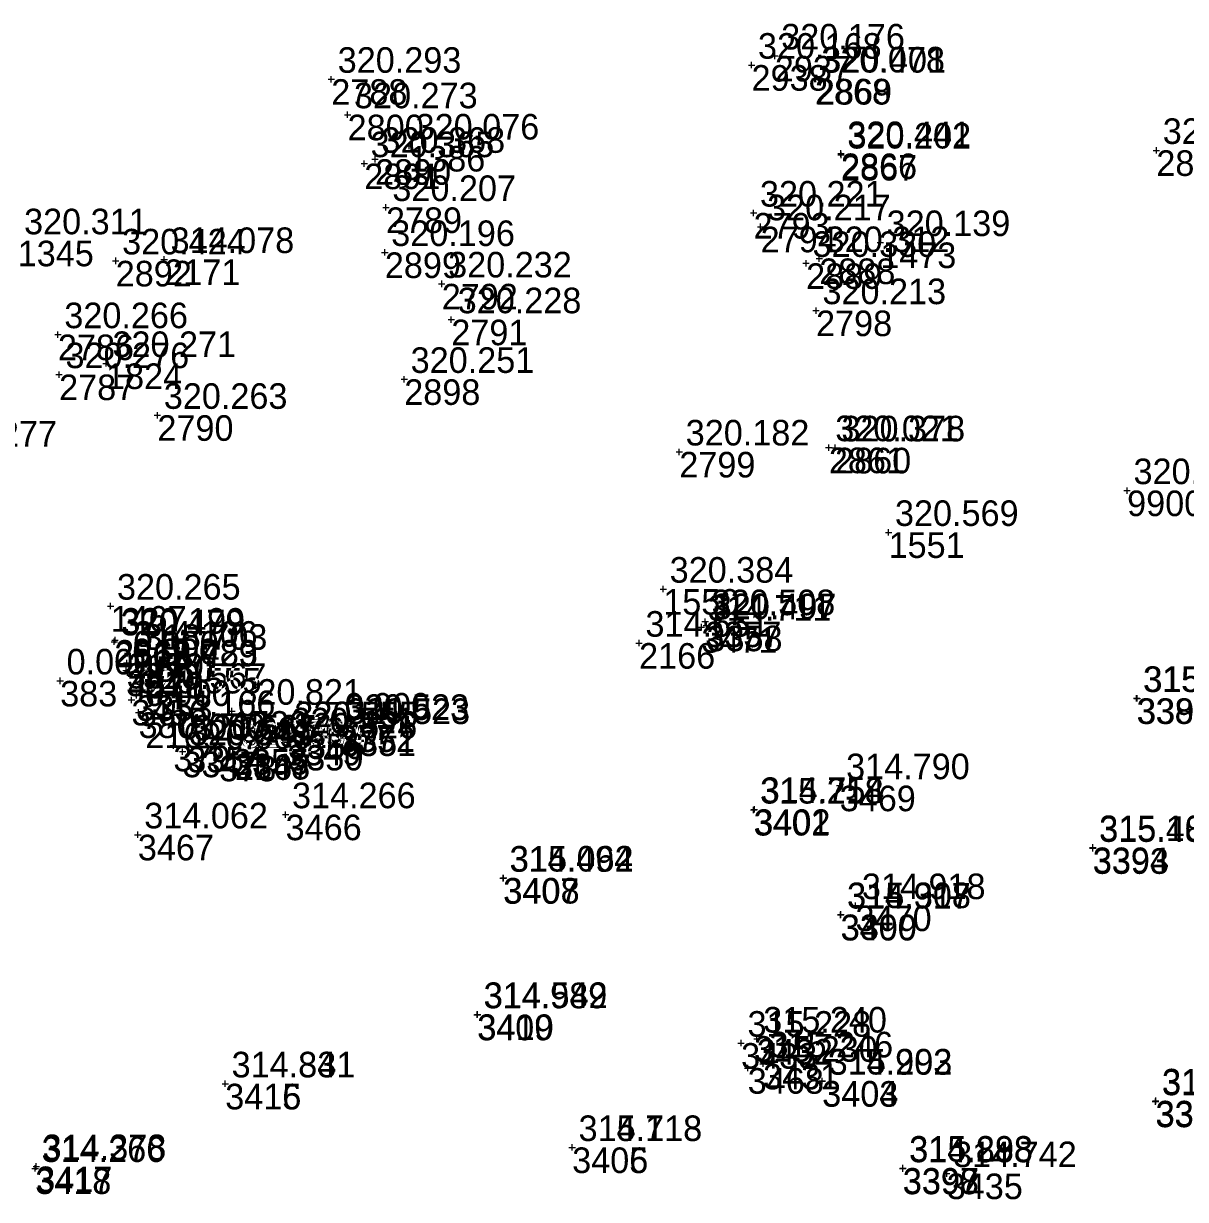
# Model space of a CAD drawing. Extents: x -829398 to -819400, y -1074439 to -1067977.
# Drawn here: x -821867.3 to -821812.8, y -1070312 to -1070256.8 of the extents above; entities that cross this region are included whole.
import ezdxf

# ---------------------------------------------------------------- set-up
doc = ezdxf.new("R2010")
doc.units = 0
for name, color, linetype in [('Vrstva 60', 7, 'Continuous'), ('Vrstva 61', 7, 'Continuous'), ('Čísla bodů_doměření_2012', 7, 'Continuous')]:
    doc.layers.add(name, color=color, linetype=linetype)

# ---------------------------------------------------------------- blocks, each defined once
blk = doc.blocks.new('BOD')
at = {"layer": 'Čísla bodů_doměření_2012'}
for p, q in [((-0.15, 0), (0.15, 0)), ((0, -0.15), (0, 0.15))]:
    blk.add_line(p, q, dxfattribs=at)

msp = doc.modelspace()

# ---------------------------------------------------------------- linework, layer by layer
at = {"layer": 'Vrstva 60'}
msp.add_line((-821863.439, -1070272.79), (-821863.439, -1070272.79), dxfattribs=at)

# ---------------------------------------------------------------- block references
for p in [(-821832.065, -1070258.363), (-821832.065, -1070258.363), (-821832.065, -1070258.363), (-821832.065, -1070258.363), (-821833.158, -1070258.796), (-821833.158, -1070258.796), (-821833.158, -1070258.796), (-821833.158, -1070258.796), (-821852.872, -1070259.457), (-821852.872, -1070259.457), (-821830.186, -1070259.44), (-821830.186, -1070259.44), (-821830.186, -1070259.44), (-821830.186, -1070259.44), (-821830.138, -1070259.448), (-821830.138, -1070259.448), (-821830.138, -1070259.448), (-821830.138, -1070259.448), (-821852.107, -1070261.121), (-821852.107, -1070261.121), (-821849.218, -1070262.587), (-821849.218, -1070262.587), (-821849.218, -1070262.587), (-821849.218, -1070262.587), (-821814.17, -1070262.794), (-821814.17, -1070262.794), (-821814.17, -1070262.794), (-821814.17, -1070262.794), (-821850.819, -1070263.211), (-821850.819, -1070263.211), (-821828.963, -1070262.943), (-821828.963, -1070262.943), (-821828.963, -1070262.943), (-821828.963, -1070262.943), (-821828.959, -1070263.009), (-821828.959, -1070263.009), (-821828.959, -1070263.009), (-821828.959, -1070263.009), (-821851.327, -1070263.415), (-821851.327, -1070263.415), (-821850.308, -1070265.471), (-821850.308, -1070265.471), (-821833.064, -1070265.733), (-821833.064, -1070265.733), (-821833.064, -1070265.733), (-821833.064, -1070265.733), (-821832.731, -1070266.376), (-821832.731, -1070266.376), (-821832.731, -1070266.376), (-821832.731, -1070266.376), (-821827.122, -1070267.117), (-821827.122, -1070267.117), (-821827.122, -1070267.117), (-821827.122, -1070267.117), (-821850.361, -1070267.583), (-821850.361, -1070267.583), (-821862.985, -1070267.977), (-821862.985, -1070267.977), (-821860.711, -1070267.912), (-821860.711, -1070267.912), (-821830.599, -1070268.094), (-821830.599, -1070268.094), (-821830.599, -1070268.094), (-821830.599, -1070268.094), (-821829.982, -1070267.867), (-821829.982, -1070267.867), (-821829.982, -1070267.867), (-821829.982, -1070267.867), (-821847.691, -1070269.057), (-821847.691, -1070269.057), (-821847.691, -1070269.057), (-821847.691, -1070269.057), (-821830.133, -1070270.31), (-821830.133, -1070270.31), (-821830.133, -1070270.31), (-821830.133, -1070270.31), (-821847.243, -1070270.736), (-821847.243, -1070270.736), (-821847.243, -1070270.736), (-821847.243, -1070270.736), (-821865.696, -1070271.437), (-821865.696, -1070271.437), (-821863.439, -1070272.79), (-821865.641, -1070273.312), (-821865.641, -1070273.312), (-821849.45, -1070273.535), (-821849.45, -1070273.535), (-821849.45, -1070273.535), (-821849.45, -1070273.535), (-821861.03, -1070275.22), (-821861.03, -1070275.22), (-821836.547, -1070276.939), (-821836.547, -1070276.939), (-821836.547, -1070276.939), (-821836.547, -1070276.939), (-821829.532, -1070276.738), (-821829.532, -1070276.738), (-821829.532, -1070276.738), (-821829.532, -1070276.738), (-821829.241, -1070276.747), (-821829.241, -1070276.747), (-821829.241, -1070276.747), (-821829.241, -1070276.747), (-821815.54, -1070278.753), (-821815.54, -1070278.753), (-821815.54, -1070278.753), (-821826.731, -1070280.714), (-821826.731, -1070280.714), (-821826.731, -1070280.714), (-821826.731, -1070280.714), (-821837.3, -1070283.374), (-821837.3, -1070283.374), (-821837.3, -1070283.374), (-821837.3, -1070283.374), (-821863.226, -1070284.17), (-821863.226, -1070284.17), (-821835.514, -1070285.159), (-821835.514, -1070285.159), (-821835.514, -1070285.159), (-821835.514, -1070285.159), (-821835.335, -1070284.9), (-821835.335, -1070284.9), (-821835.335, -1070284.9), (-821835.335, -1070284.9), (-821835.275, -1070285.09), (-821835.275, -1070285.09), (-821835.275, -1070285.09), (-821835.275, -1070285.09), (-821863.054, -1070285.848), (-821863.054, -1070285.848), (-821863.013, -1070285.767), (-821863.013, -1070285.767), (-821838.435, -1070285.909), (-821838.435, -1070285.909), (-821838.435, -1070285.909), (-821838.435, -1070285.909), (-821862.427, -1070286.38), (-821862.427, -1070286.38), (-821861.972, -1070286.523), (-821861.972, -1070286.523), (-821862.47, -1070286.84), (-821862.5, -1070287.2), (-821862.429, -1070287.302), (-821862.429, -1070287.302), (-821862.418, -1070287.263), (-821862.418, -1070287.263), (-821865.59, -1070287.68), (-821862.245, -1070288.573), (-821862.245, -1070288.573), (-821862.017, -1070288.359), (-821862.017, -1070288.359), (-821815.098, -1070288.499), (-821815.098, -1070288.499), (-821815.098, -1070288.499), (-821815.098, -1070288.499), (-821815.07, -1070288.503), (-821815.07, -1070288.503), (-821815.07, -1070288.503), (-821815.07, -1070288.503), (-821861.91, -1070289.16), (-821857.531, -1070289.1), (-821857.531, -1070289.1), (-821861.596, -1070289.635), (-821861.596, -1070289.635), (-821852.55, -1070289.75), (-821852.511, -1070289.813), (-821852.511, -1070289.813), (-821854.905, -1070290.15), (-821854.905, -1070290.15), (-821852.462, -1070290.006), (-821852.462, -1070290.006), (-821860.28, -1070290.72), (-821859.631, -1070290.779), (-821859.631, -1070290.779), (-821857.486, -1070290.88), (-821857.486, -1070290.88), (-821855.037, -1070290.445), (-821855.037, -1070290.445), (-821854.942, -1070290.683), (-821854.942, -1070290.683), (-821859.85, -1070291.001), (-821859.85, -1070291.001), (-821858.13, -1070291.19), (-821857.433, -1070291.101), (-821857.433, -1070291.101), (-821857.386, -1070291.126), (-821857.386, -1070291.126), (-821829.023, -1070292.595), (-821829.023, -1070292.595), (-821829.023, -1070292.595), (-821829.023, -1070292.595), (-821833.027, -1070293.707), (-821833.027, -1070293.707), (-821833.027, -1070293.707), (-821833.027, -1070293.707), (-821855.015, -1070293.955), (-821855.015, -1070293.955), (-821833.061, -1070293.736), (-821833.061, -1070293.736), (-821833.061, -1070293.736), (-821833.061, -1070293.736), (-821861.947, -1070294.9), (-821861.947, -1070294.9), (-821817.15, -1070295.498), (-821817.15, -1070295.498), (-821817.15, -1070295.498), (-821817.15, -1070295.498), (-821817.15, -1070295.533), (-821817.15, -1070295.533), (-821817.15, -1070295.533), (-821817.15, -1070295.533), (-821844.813, -1070296.937), (-821844.813, -1070296.937), (-821844.813, -1070296.937), (-821844.813, -1070296.937), (-821844.792, -1070296.925), (-821844.792, -1070296.925), (-821844.792, -1070296.925), (-821844.792, -1070296.925), (-821828.982, -1070298.659), (-821828.982, -1070298.659), (-821828.982, -1070298.659), (-821828.982, -1070298.659), (-821828.97, -1070298.641), (-821828.97, -1070298.641), (-821828.97, -1070298.641), (-821828.97, -1070298.641), (-821828.281, -1070298.22), (-821828.281, -1070298.22), (-821828.281, -1070298.22), (-821828.281, -1070298.22), (-821846.031, -1070303.341), (-821846.031, -1070303.341), (-821846.031, -1070303.341), (-821846.031, -1070303.341), (-821846.012, -1070303.325), (-821846.012, -1070303.325), (-821846.012, -1070303.325), (-821846.012, -1070303.325), (-821833.649, -1070304.673), (-821833.649, -1070304.673), (-821833.649, -1070304.673), (-821833.649, -1070304.673), (-821832.909, -1070304.478), (-821832.909, -1070304.478), (-821832.909, -1070304.478), (-821832.909, -1070304.478), (-821832.617, -1070305.642), (-821832.617, -1070305.642), (-821832.617, -1070305.642), (-821832.617, -1070305.642), (-821833.338, -1070305.846), (-821833.338, -1070305.846), (-821833.338, -1070305.846), (-821833.338, -1070305.846), (-821857.849, -1070306.581), (-821857.849, -1070306.581), (-821857.847, -1070306.58), (-821857.847, -1070306.58), (-821829.846, -1070306.457), (-821829.846, -1070306.457), (-821829.846, -1070306.457), (-821829.846, -1070306.457), (-821829.841, -1070306.446), (-821829.841, -1070306.446), (-821829.841, -1070306.446), (-821829.841, -1070306.446), (-821814.208, -1070307.418), (-821814.208, -1070307.418), (-821814.208, -1070307.418), (-821814.208, -1070307.418), (-821814.197, -1070307.38), (-821814.197, -1070307.38), (-821814.197, -1070307.38), (-821814.197, -1070307.38), (-821841.573, -1070309.567), (-821841.573, -1070309.567), (-821841.573, -1070309.567), (-821841.573, -1070309.567), (-821841.573, -1070309.567), (-821841.573, -1070309.567), (-821841.573, -1070309.567), (-821841.573, -1070309.567), (-821866.763, -1070310.55), (-821866.763, -1070310.55), (-821866.713, -1070310.462), (-821866.713, -1070310.462), (-821826.066, -1070310.562), (-821826.066, -1070310.562), (-821826.066, -1070310.562), (-821826.066, -1070310.562), (-821826.057, -1070310.533), (-821826.057, -1070310.533), (-821826.057, -1070310.533), (-821826.057, -1070310.533), (-821824.004, -1070310.791), (-821824.004, -1070310.791), (-821824.004, -1070310.791), (-821824.004, -1070310.791)]:
    msp.add_blockref('BOD', p, dxfattribs=at)

# ---------------------------------------------------------------- texts
for s, p in [('2938', (-821833.158, -1070259.996)), ('2937', (-821832.065, -1070259.563)), ('2788', (-821852.872, -1070260.657)), ('2868', (-821830.186, -1070260.64)), ('2869', (-821830.138, -1070260.648)), ('2800', (-821852.107, -1070262.321)), ('1386', (-821849.218, -1070263.787)), ('2890', (-821850.819, -1070264.411)), ('2866', (-821828.963, -1070264.143)), ('2867', (-821828.959, -1070264.209)), ('2887', (-821814.17, -1070263.994)), ('2891', (-821851.327, -1070264.615)), ('2789', (-821850.308, -1070266.671)), ('2793', (-821833.064, -1070266.933)), ('2794', (-821832.731, -1070267.576)), ('1345', (-821867.584, -1070268.232)), ('2899', (-821850.361, -1070268.783)), ('1473', (-821827.122, -1070268.317)), ('2892', (-821862.985, -1070269.177)), ('2171', (-821860.711, -1070269.112)), ('2889', (-821830.599, -1070269.294)), ('2888', (-821829.982, -1070269.067)), ('2792', (-821847.691, -1070270.257)), ('2798', (-821830.133, -1070271.51)), ('2791', (-821847.243, -1070271.936)), ('2786', (-821865.696, -1070272.637)), ('1824', (-821863.439, -1070273.99)), ('2787', (-821865.641, -1070274.512)), ('2898', (-821849.45, -1070274.735)), ('2790', (-821861.03, -1070276.42)), ('2799', (-821836.547, -1070278.139)), ('2861', (-821829.532, -1070277.938)), ('2860', (-821829.241, -1070277.947)), ('9900-2549', (-821815.54, -1070279.953)), ('1551', (-821826.731, -1070281.914)), ('1550', (-821837.3, -1070284.574)), ('1467', (-821863.226, -1070285.37)), ('3471', (-821835.514, -1070286.359)), ('3357', (-821835.335, -1070286.1)), ('3358', (-821835.275, -1070286.29)), ('2863', (-821863.054, -1070287.048)), ('2862', (-821863.013, -1070286.967)), ('2170', (-821862.427, -1070287.58)), ('2166', (-821838.435, -1070287.109)), ('382', (-821862.47, -1070288.04)), ('4580', (-821861.972, -1070287.723)), ('381', (-821862.5, -1070288.4)), ('4579', (-821862.429, -1070288.502)), ('4578', (-821862.418, -1070288.463)), ('383', (-821865.59, -1070288.88)), ('3456', (-821862.245, -1070289.773)), ('3353', (-821862.017, -1070289.559)), ('3389', (-821815.098, -1070289.699)), ('3390', (-821815.07, -1070289.703)), ('380', (-821861.91, -1070290.36)), ('1530', (-821857.531, -1070290.3)), ('2169', (-821861.596, -1070290.835)), ('3356', (-821854.905, -1070291.35)), ('377', (-821852.55, -1070290.95)), ('3352', (-821852.511, -1070291.013)), ('3351', (-821852.462, -1070291.206)), ('379', (-821860.28, -1070291.92)), ('3354', (-821859.631, -1070291.979)), ('3349', (-821855.037, -1070291.645)), ('3350', (-821854.942, -1070291.883)), ('3347', (-821859.85, -1070292.201)), ('378', (-821858.13, -1070292.39)), ('3355', (-821857.486, -1070292.08)), ('3348', (-821857.433, -1070292.301)), ('2167', (-821857.386, -1070292.326)), ('3469', (-821829.023, -1070293.795)), ('3466', (-821855.015, -1070295.155)), ('3401', (-821833.061, -1070294.936)), ('3402', (-821833.027, -1070294.907)), ('3467', (-821861.947, -1070296.1)), ('3394', (-821817.15, -1070296.698)), ('3393', (-821817.15, -1070296.733)), ('3407', (-821844.813, -1070298.137)), ('3408', (-821844.792, -1070298.125)), ('3470', (-821828.281, -1070299.42)), ('3400', (-821828.982, -1070299.859)), ('3399', (-821828.97, -1070299.841)), ('3409', (-821846.031, -1070304.541)), ('3410', (-821846.012, -1070304.525)), ('3432', (-821832.909, -1070305.678)), ('3433', (-821833.649, -1070305.873)), ('3431', (-821832.617, -1070306.842)), ('3468', (-821833.338, -1070307.046)), ('3416', (-821857.849, -1070307.781)), ('3415', (-821857.847, -1070307.78)), ('3403', (-821829.846, -1070307.657)), ('3404', (-821829.841, -1070307.646)), ('3396', (-821814.208, -1070308.618)), ('3395', (-821814.197, -1070308.58)), ('3405', (-821841.573, -1070310.767)), ('3406', (-821841.573, -1070310.767)), ('3418', (-821866.763, -1070311.75)), ('3417', (-821866.713, -1070311.662)), ('3398', (-821826.066, -1070311.762)), ('3397', (-821826.057, -1070311.733)), ('3435', (-821824.004, -1070311.991))]:
    msp.add_text(s, height=1.2, dxfattribs=at).set_placement(p)
at = {"layer": 'Vrstva 61'}
for s, p in [('320.176', (-821831.765, -1070258.063)), ('320.168', (-821832.858, -1070258.496)), ('320.293', (-821852.572, -1070259.157)), ('320.293', (-821852.572, -1070259.157)), ('320.078', (-821829.886, -1070259.14)), ('320.401', (-821829.838, -1070259.148)), ('320.273', (-821851.807, -1070260.821)), ('320.273', (-821851.807, -1070260.821)), ('320.076', (-821848.918, -1070262.287)), ('320.441', (-821828.663, -1070262.643)), ('320.202', (-821828.659, -1070262.709)), ('320.273', (-821813.87, -1070262.494)), ('320.365', (-821851.027, -1070263.115)), ('320.365', (-821851.027, -1070263.115)), ('320.368', (-821850.519, -1070262.911)), ('320.368', (-821850.519, -1070262.911)), ('320.207', (-821850.008, -1070265.171)), ('320.207', (-821850.008, -1070265.171)), ('320.221', (-821832.764, -1070265.433)), ('320.217', (-821832.431, -1070266.076)), ('320.311', (-821867.284, -1070266.732)), ('320.139', (-821826.822, -1070266.817)), ('320.424', (-821862.685, -1070267.677)), ('314.078', (-821860.411, -1070267.612)), ('320.196', (-821850.061, -1070267.283)), ('320.196', (-821850.061, -1070267.283)), ('320.312', (-821829.682, -1070267.567)), ('320.330', (-821830.299, -1070267.794)), ('320.232', (-821847.391, -1070268.757)), ('320.228', (-821846.943, -1070270.436)), ('320.213', (-821829.833, -1070270.01)), ('320.266', (-821865.396, -1070271.137)), ('320.271', (-821863.139, -1070272.49)), ('320.276', (-821865.341, -1070273.012)), ('320.251', (-821849.15, -1070273.235)), ('320.263', (-821860.73, -1070274.92)), ('320.021', (-821829.232, -1070276.438)), ('320.378', (-821828.941, -1070276.447)), ('320.277', (-821871.539, -1070276.689)), ('320.182', (-821836.247, -1070276.639)), ('320.492', (-821815.24, -1070278.453)), ('320.569', (-821826.431, -1070280.414)), ('320.384', (-821837, -1070283.074)), ('320.265', (-821862.926, -1070283.87)), ('320.508', (-821835.035, -1070284.6)), ('320.497', (-821834.975, -1070284.79)), ('314.711', (-821835.214, -1070284.859)), ('320.479', (-821862.754, -1070285.548)), ('320.199', (-821862.713, -1070285.467)), ('314.651', (-821838.135, -1070285.609)), ('314.106', (-821862.127, -1070286.08)), ('318.703', (-821861.672, -1070286.223)), ('0.000', (-821862.2, -1070286.9)), ('0.000', (-821862.17, -1070286.54)), ('319.729', (-821862.129, -1070287.002)), ('318.483', (-821862.118, -1070286.963)), ('0.000', (-821865.29, -1070287.38)), ('320.567', (-821861.717, -1070288.059)), ('320.555', (-821861.945, -1070288.273)), ('315.169', (-821814.798, -1070288.199)), ('315.082', (-821814.77, -1070288.203)), ('0.000', (-821861.61, -1070288.86)), ('320.821', (-821857.231, -1070288.8)), ('314.166', (-821861.296, -1070289.335)), ('0.000', (-821852.25, -1070289.45)), ('320.523', (-821852.211, -1070289.513)), ('320.523', (-821852.211, -1070289.513)), ('320.523', (-821852.162, -1070289.706)), ('320.523', (-821852.162, -1070289.706)), ('320.551', (-821854.737, -1070290.145)), ('320.555', (-821854.605, -1070289.85)), ('0.000', (-821859.98, -1070290.42)), ('320.541', (-821859.55, -1070290.701)), ('320.565', (-821859.331, -1070290.479)), ('0.000', (-821857.83, -1070290.89)), ('320.561', (-821857.186, -1070290.58)), ('320.552', (-821857.133, -1070290.801)), ('314.204', (-821857.086, -1070290.826)), ('320.526', (-821854.642, -1070290.383)), ('314.790', (-821828.723, -1070292.295)), ('314.266', (-821854.715, -1070293.655)), ('315.218', (-821832.761, -1070293.436)), ('314.754', (-821832.727, -1070293.407)), ('314.062', (-821861.647, -1070294.6)), ('315.107', (-821816.85, -1070295.198)), ('315.488', (-821816.85, -1070295.233)), ('314.494', (-821844.513, -1070296.637)), ('315.062', (-821844.492, -1070296.625)), ('314.918', (-821827.981, -1070297.92)), ('314.917', (-821828.682, -1070298.359)), ('315.308', (-821828.67, -1070298.341)), ('314.989', (-821845.731, -1070303.041)), ('314.542', (-821845.712, -1070303.025)), ('315.228', (-821833.349, -1070304.373)), ('315.240', (-821832.609, -1070304.178)), ('315.230', (-821833.038, -1070305.546)), ('315.246', (-821832.317, -1070305.342)), ('314.841', (-821857.549, -1070306.281)), ('314.331', (-821857.547, -1070306.28)), ('314.903', (-821829.546, -1070306.157)), ('315.292', (-821829.541, -1070306.146)), ('315.474', (-821813.908, -1070307.118)), ('315.020', (-821813.897, -1070307.08)), ('314.718', (-821841.273, -1070309.267)), ('315.113', (-821841.273, -1070309.267)), ('314.378', (-821866.413, -1070310.162)), ('314.266', (-821866.463, -1070310.25)), ('314.888', (-821825.766, -1070310.262)), ('315.298', (-821825.757, -1070310.233)), ('314.742', (-821823.704, -1070310.491))]:
    msp.add_text(s, height=1.2, dxfattribs=at).set_placement(p)

doc.saveas('drawing.dxf')
